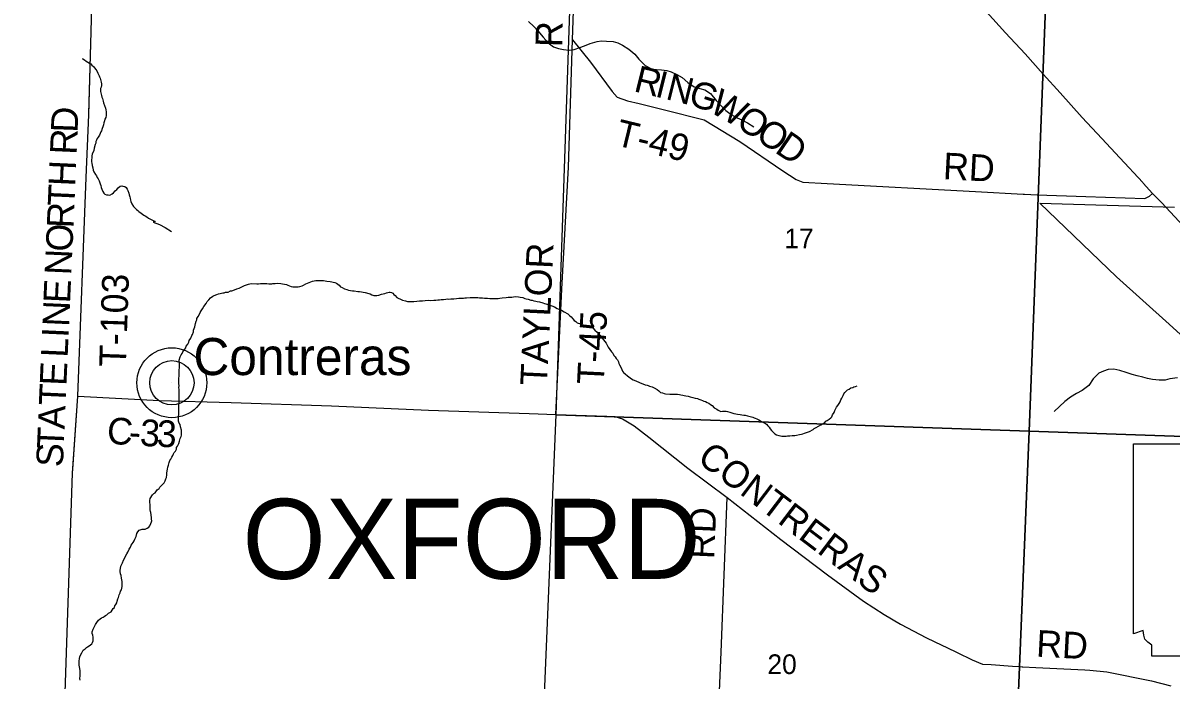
# Model space of a CAD drawing. Extents: x 1310247 to 1552180, y 377264 to 706493.
# Drawn here: x 1314817 to 1327714, y 559928 to 567316 of the extents above; entities that cross this region are included whole.
import ezdxf

# ---------------------------------------------------------------- set-up
doc = ezdxf.new("R2010")
doc.units = 0
for name, color, linetype in [('GM_X_Corporation', 7, 'Continuous'), ('GM_X_County', 7, 'Continuous'), ('GM_X_County_Road', 7, 'Continuous'), ('GM_X_County_Road_Text', 7, 'Continuous'), ('GM_X_Minor_River', 7, 'Continuous'), ('GM_X_Section', 7, 'Continuous'), ('GM_X_Section_Text', 7, 'Continuous'), ('GM_X_Township', 7, 'Continuous'), ('GM_X_Township_Road', 7, 'Continuous'), ('GM_X_Township_Road_Text', 7, 'Continuous'), ('GM_X_Township_ROW', 7, 'Continuous'), ('GM_X_Township_Text', 7, 'Continuous'), ('GM_X_Unincorporated', 7, 'Continuous'), ('GM_X_Unincorporated_Location', 7, 'Continuous'), ('GM_X_Unincorporated_Text', 7, 'Continuous'), ('GM_X_US_Route', 7, 'Continuous')]:
    doc.layers.add(name, color=color, linetype=linetype)

msp = doc.modelspace()

# ---------------------------------------------------------------- linework, layer by layer
at = {"layer": 'GM_X_Corporation'}
for points in [[(1328233, 563437), (1327694, 563930), (1327102, 564462), (1326241, 565291), (1327754, 565245)], [(1328236, 560196), (1327498, 560196), (1327498, 560322), (1327453, 560355), (1327418, 560388), (1327407, 560433), (1327400, 560485), (1327292, 560448), (1327292, 562586), (1328233, 562586)]]:
    msp.add_lwpolyline(points, dxfattribs=at)
at = {"layer": 'GM_X_County'}
msp.add_lwpolyline([(1314817, 547262), (1315032, 552495), (1315139, 555172), (1315224, 557767), (1315372, 562256), (1315433, 563119), (1315528, 565580), (1315557, 566283), (1315581, 567215), (1315719, 572433), (1315916, 578885), (1315931, 579363), (1316037, 579360), (1316426, 579347), (1316853, 579333), (1317565, 579312), (1317880, 579302), (1321364, 579198), (1328634, 578994)], dxfattribs=at)
at = {"layer": 'GM_X_County_Road'}
for points in [[(1315433, 563119), (1316349, 563073), (1317155, 563050), (1318284, 563013), (1319371, 562964), (1320505, 562924), (1320801, 562914), (1321377, 562896), (1321467, 562890), (1321553, 562866), (1321683, 562787), (1321846, 562659), (1322287, 562311), (1322726, 561982), (1323331, 561510), (1323854, 561112), (1324258, 560815), (1324492, 560666), (1324675, 560557), (1324968, 560404), (1325140, 560321), (1325195, 560294)], [(1322551, 557547), (1322580, 558402), (1322660, 560241), (1322726, 561982)], [(1325195, 560294), (1325311, 560238), (1325478, 560155), (1325597, 560108), (1325695, 560102), (1325934, 560086), (1326015, 560080), (1326041, 560078), (1326048, 560078)], [(1326048, 560078), (1326196, 560068), (1326745, 560044), (1326802, 560038), (1326994, 560019), (1327494, 559921), (1327713, 559864)]]:
    msp.add_lwpolyline(points, dxfattribs=at)
at = {"layer": 'GM_X_Minor_River'}
for points in [[(1320496, 567334), (1320555, 567277), (1320601, 567226), (1320660, 567158), (1320718, 567094), (1320775, 567049), (1320833, 567029), (1320888, 567018), (1320954, 567012), (1321010, 567019), (1321073, 567040), (1321123, 567058), (1321188, 567085), (1321267, 567109), (1321317, 567114), (1321373, 567112), (1321447, 567106), (1321498, 567091), (1321552, 567068), (1321622, 567022), (1321689, 566964), (1321736, 566909), (1321808, 566839), (1321877, 566799), (1321935, 566794), (1321989, 566790), (1322049, 566781), (1322100, 566765), (1322163, 566738), (1322221, 566702), (1322285, 566645), (1322356, 566597), (1322422, 566579), (1322477, 566566), (1322542, 566522), (1322602, 566446), (1322657, 566387), (1322711, 566331), (1322774, 566288), (1322841, 566248), (1322893, 566227), (1322956, 566195), (1323027, 566147)], [(1315481, 566916), (1315490, 566911), (1315506, 566900), (1315525, 566887), (1315545, 566877), (1315565, 566864), (1315579, 566855), (1315592, 566841), (1315608, 566828), (1315622, 566810), (1315635, 566793), (1315645, 566777), (1315658, 566752), (1315666, 566738), (1315671, 566723), (1315675, 566709), (1315682, 566695), (1315686, 566679), (1315693, 566664), (1315695, 566650), (1315700, 566632), (1315698, 566612), (1315695, 566596), (1315688, 566580), (1315686, 566564), (1315687, 566544), (1315698, 566501), (1315703, 566483), (1315709, 566467), (1315712, 566452), (1315718, 566436), (1315721, 566420), (1315734, 566387), (1315743, 566359), (1315747, 566338), (1315752, 566318), (1315753, 566288), (1315751, 566274), (1315746, 566254), (1315737, 566234), (1315733, 566214), (1315726, 566194), (1315723, 566172), (1315712, 566149), (1315708, 566129), (1315699, 566105), (1315690, 566091), (1315682, 566073), (1315675, 566053), (1315660, 566034), (1315649, 566016), (1315643, 565998), (1315636, 565984), (1315634, 565966), (1315629, 565950), (1315616, 565908), (1315611, 565884), (1315595, 565841), (1315591, 565821), (1315588, 565756), (1315592, 565738), (1315595, 565714), (1315602, 565686), (1315605, 565661), (1315613, 565643), (1315630, 565612), (1315642, 565596), (1315651, 565577), (1315663, 565563), (1315674, 565540), (1315685, 565508), (1315692, 565489), (1315696, 565465), (1315701, 565449), (1315714, 565420), (1315724, 565404), (1315737, 565391), (1315755, 565385), (1315773, 565382), (1315793, 565381), (1315818, 565394), (1315833, 565406), (1315851, 565428), (1315872, 565443), (1315885, 565461), (1315908, 565482), (1315926, 565485), (1315940, 565483), (1315962, 565476), (1315976, 565466), (1315987, 565449), (1315995, 565433), (1316006, 565402)], [(1316006, 565402), (1316009, 565382), (1316016, 565360), (1316020, 565345), (1316023, 565325), (1316029, 565309), (1316038, 565284), (1316057, 565254), (1316071, 565241), (1316092, 565220), (1316106, 565206), (1316120, 565195), (1316143, 565176), (1316159, 565168), (1316175, 565157), (1316190, 565146), (1316208, 565136), (1316228, 565123), (1316258, 565108), (1316273, 565099), (1316287, 565093), (1316303, 565084)], [(1316303, 565084), (1316281, 565076), (1316350, 565049), (1316415, 565017), (1316486, 564971)], [(1316702, 563773), (1316715, 563801), (1316720, 563814), (1316731, 563844), (1316734, 563862), (1316738, 563880), (1316747, 563898), (1316752, 563920), (1316754, 563936), (1316763, 563962), (1316768, 563980), (1316770, 563994), (1316783, 564017), (1316798, 564043), (1316807, 564059), (1316819, 564079), (1316834, 564102), (1316849, 564130), (1316875, 564163), (1316885, 564185), (1316906, 564204), (1316923, 564224), (1316948, 564243), (1316966, 564251), (1316995, 564264), (1317015, 564269), (1317033, 564276), (1317062, 564282), (1317076, 564283), (1317092, 564289), (1317123, 564291), (1317147, 564303), (1317163, 564306), (1317192, 564315), (1317218, 564328), (1317247, 564336), (1317261, 564341), (1317292, 564358), (1317306, 564364), (1317329, 564373), (1317349, 564380), (1317367, 564384), (1317385, 564385), (1317442, 564383), (1317462, 564384), (1317484, 564386), (1317516, 564387), (1317557, 564385), (1317579, 564384), (1317611, 564383), (1317625, 564385), (1317649, 564388), (1317674, 564389), (1317714, 564388), (1317732, 564383), (1317754, 564380), (1317776, 564374), (1317792, 564367), (1317828, 564354), (1317848, 564351), (1317866, 564348), (1317882, 564350), (1317908, 564351), (1317928, 564354), (1317953, 564362), (1317967, 564369), (1317996, 564382), (1318049, 564405), (1318069, 564412), (1318089, 564417), (1318106, 564421), (1318124, 564422), (1318194, 564420), (1318210, 564417), (1318232, 564414), (1318268, 564409), (1318288, 564406), (1318302, 564402), (1318320, 564399), (1318340, 564390), (1318354, 564380), (1318368, 564367), (1318383, 564351), (1318401, 564342), (1318429, 564327), (1318453, 564320), (1318475, 564313), (1318497, 564309), (1318519, 564304), (1318539, 564303), (1318579, 564298), (1318599, 564297), (1318621, 564294), (1318639, 564290), (1318659, 564287), (1318703, 564273), (1318717, 564269), (1318737, 564260), (1318757, 564253), (1318773, 564253), (1318791, 564252)], [(1318791, 564252), (1318815, 564257), (1318844, 564267), (1318880, 564275), (1318901, 564281), (1318929, 564288), (1318943, 564289), (1318957, 564287), (1318971, 564278), (1318981, 564264), (1318996, 564253), (1319018, 564230), (1319032, 564222), (1319059, 564209), (1319079, 564200), (1319115, 564191), (1319137, 564186), (1319159, 564183), (1319208, 564186), (1319240, 564187), (1319270, 564192), (1319306, 564192), (1319335, 564195), (1319371, 564198), (1319399, 564197), (1319432, 564200), (1319456, 564199), (1319478, 564202), (1319494, 564204), (1319516, 564207), (1319539, 564208), (1319567, 564211), (1319583, 564213), (1319601, 564212), (1319623, 564214), (1319642, 564215), (1319656, 564214), (1319688, 564217), (1319712, 564221), (1319736, 564222), (1319765, 564223), (1319781, 564224), (1319799, 564226), (1319839, 564228), (1319855, 564228), (1319872, 564229), (1319906, 564228), (1319926, 564229), (1319946, 564227), (1319978, 564225), (1320002, 564223), (1320036, 564221), (1320061, 564219), (1320081, 564218), (1320113, 564217), (1320139, 564220), (1320155, 564219), (1320175, 564221), (1320200, 564226), (1320246, 564230), (1320266, 564232), (1320281, 564233), (1320307, 564234), (1320329, 564238), (1320355, 564241), (1320383, 564238), (1320403, 564235), (1320433, 564228), (1320455, 564219), (1320469, 564215), (1320493, 564210), (1320521, 564199), (1320535, 564198), (1320557, 564193), (1320577, 564187), (1320593, 564184), (1320619, 564179), (1320655, 564170), (1320677, 564163), (1320717, 564150), (1320737, 564145), (1320759, 564134), (1320786, 564125), (1320818, 564106), (1320836, 564099), (1320866, 564086), (1320895, 564067), (1320939, 564044), (1320958, 564027), (1320974, 564012), (1320995, 563989), (1321007, 563971), (1321027, 563958), (1321044, 563943), (1321080, 563932), (1321110, 563921), (1321130, 563916), (1321158, 563911), (1321178, 563907), (1321206, 563898), (1321220, 563887)], [(1321220, 563887), (1321241, 563864), (1321266, 563841), (1321282, 563820), (1321307, 563797), (1321321, 563777), (1321340, 563754), (1321353, 563734), (1321369, 563715), (1321378, 563692), (1321390, 563670), (1321411, 563645), (1321428, 563620), (1321442, 563602), (1321455, 563579), (1321471, 563562), (1321482, 563544), (1321494, 563530), (1321505, 563505), (1321510, 563489), (1321518, 563474), (1321535, 563438), (1321546, 563419), (1321552, 563403), (1321563, 563388), (1321583, 563370), (1321606, 563349), (1321622, 563338), (1321636, 563325), (1321654, 563315), (1321673, 563302), (1321703, 563291), (1321741, 563274), (1321805, 563249), (1321827, 563244), (1321840, 563240), (1321854, 563233), (1321886, 563224), (1321908, 563213), (1321940, 563196), (1321961, 563179), (1321979, 563163), (1322001, 563156), (1322019, 563149), (1322035, 563145), (1322085, 563143), (1322131, 563143), (1322169, 563142), (1322192, 563139), (1322208, 563135), (1322228, 563132), (1322244, 563127), (1322264, 563123), (1322288, 563120), (1322312, 563113), (1322341, 563106), (1322369, 563097), (1322393, 563092), (1322411, 563086), (1322431, 563077), (1322451, 563072), (1322467, 563063), (1322483, 563059), (1322501, 563050), (1322521, 563040), (1322540, 563027), (1322558, 563014), (1322583, 562989), (1322597, 562983), (1322613, 562974), (1322627, 562961), (1322641, 562955), (1322658, 562948), (1322675, 562950), (1322699, 562951), (1322717, 562950), (1322733, 562948), (1322757, 562941), (1322801, 562927), (1322825, 562922), (1322845, 562918), (1322873, 562913), (1322891, 562910), (1322913, 562907), (1322931, 562905), (1322955, 562900), (1322971, 562897), (1322985, 562893), (1323015, 562884), (1323029, 562877), (1323043, 562873), (1323060, 562864), (1323084, 562855), (1323114, 562836), (1323157, 562814), (1323171, 562804), (1323185, 562787), (1323198, 562773), (1323210, 562754), (1323225, 562734), (1323262, 562696)], [(1316026, 561424), (1316031, 561444), (1316056, 561475), (1316064, 561493), (1316073, 561513), (1316080, 561527), (1316088, 561541), (1316095, 561575), (1316108, 561594), (1316121, 561612), (1316135, 561618), (1316155, 561623), (1316170, 561624), (1316190, 561626), (1316210, 561637), (1316229, 561649), (1316243, 561664), (1316254, 561688), (1316261, 561706), (1316263, 561720), (1316262, 561736), (1316260, 561754), (1316257, 561786), (1316254, 561811), (1316251, 561825), (1316247, 561843), (1316247, 561881), (1316245, 561897), (1316242, 561928), (1316243, 561948), (1316247, 561968), (1316273, 562011), (1316286, 562025), (1316300, 562034), (1316323, 562066), (1316348, 562081), (1316354, 562097), (1316388, 562132), (1316404, 562145), (1316415, 562169), (1316422, 562191), (1316429, 562205), (1316432, 562237), (1316434, 562255), (1316437, 562279), (1316440, 562299), (1316445, 562321), (1316451, 562345), (1316460, 562375), (1316467, 562395), (1316476, 562413), (1316489, 562436), (1316499, 562454), (1316508, 562472), (1316517, 562488), (1316529, 562503), (1316540, 562525), (1316543, 562543), (1316551, 562557), (1316566, 562587), (1316575, 562614), (1316584, 562646), (1316593, 562668), (1316596, 562682), (1316598, 562700), (1316599, 562738), (1316587, 562775), (1316583, 562801), (1316572, 562816), (1316562, 562838), (1316563, 562866), (1316564, 562890), (1316567, 562910), (1316568, 562951), (1316567, 562967), (1316568, 563017), (1316567, 563031), (1316570, 563049), (1316571, 563101), (1316570, 563124), (1316573, 563144), (1316572, 563182), (1316570, 563196), (1316569, 563218), (1316570, 563238), (1316569, 563262), (1316573, 563405), (1316572, 563419), (1316574, 563435), (1316574, 563477), (1316573, 563526), (1316583, 563562), (1316593, 563583), (1316604, 563601), (1316613, 563617), (1316646, 563664), (1316651, 563684), (1316670, 563706), (1316679, 563727), (1316685, 563745), (1316702, 563773)], [(1327787, 563326), (1327701, 563314), (1327647, 563301), (1327579, 563299), (1327505, 563307), (1327449, 563320), (1327397, 563332), (1327332, 563347), (1327278, 563363), (1327209, 563386), (1327137, 563408), (1327070, 563422), (1327008, 563419), (1326955, 563401), (1326904, 563378), (1326839, 563315), (1326789, 563240), (1326714, 563184), (1326651, 563150), (1326586, 563109), (1326521, 563061), (1326461, 563004), (1326402, 562946)], [(1323262, 562696), (1323280, 562687), (1323306, 562678), (1323328, 562674), (1323342, 562671), (1323366, 562670), (1323390, 562672), (1323405, 562673), (1323433, 562674), (1323457, 562677), (1323487, 562678), (1323505, 562682), (1323540, 562689), (1323562, 562694), (1323579, 562697), (1323595, 562703), (1323609, 562706), (1323631, 562716), (1323652, 562721), (1323695, 562744), (1323703, 562757), (1323726, 562767), (1323755, 562782), (1323779, 562799), (1323824, 562824), (1323837, 562839), (1323851, 562847), (1323872, 562862), (1323891, 562876), (1323903, 562889), (1323912, 562909), (1323929, 562937), (1323938, 562960), (1323957, 562998), (1323972, 563016), (1323987, 563039), (1323995, 563057), (1324006, 563077), (1324015, 563097), (1324023, 563114), (1324030, 563128), (1324039, 563146), (1324051, 563162), (1324064, 563175), (1324078, 563191), (1324097, 563200), (1324117, 563214), (1324138, 563219), (1324152, 563225), (1324168, 563230), (1324187, 563236)], [(1315458, 559927), (1315457, 559947), (1315458, 559977), (1315460, 559991), (1315459, 560017), (1315460, 560033), (1315457, 560058), (1315451, 560078), (1315448, 560094), (1315449, 560122), (1315449, 560142), (1315452, 560170), (1315455, 560191), (1315464, 560208), (1315479, 560234), (1315494, 560264), (1315516, 560281), (1315529, 560295), (1315543, 560300), (1315562, 560312), (1315589, 560335), (1315599, 560351), (1315606, 560370), (1315607, 560409), (1315600, 560433), (1315593, 560453), (1315593, 560469), (1315606, 560499), (1315632, 560553), (1315645, 560574), (1315664, 560600), (1315685, 560617), (1315699, 560627), (1315716, 560636), (1315730, 560644), (1315744, 560653), (1315759, 560661), (1315779, 560680), (1315806, 560697), (1315830, 560731), (1315844, 560744), (1315849, 560764), (1315859, 560778), (1315870, 560796), (1315875, 560814), (1315881, 560840), (1315890, 560858), (1315899, 560885), (1315908, 560909), (1315913, 560927), (1315925, 560941), (1315928, 560963), (1315931, 560981), (1315932, 561037), (1315929, 561055), (1315922, 561074), (1315918, 561102), (1315911, 561124), (1315908, 561147), (1315910, 561165), (1315911, 561183), (1315916, 561209), (1315933, 561246), (1315946, 561276), (1315961, 561304), (1315970, 561320), (1315983, 561349), (1315996, 561367), (1316009, 561399), (1316026, 561424)]]:
    msp.add_lwpolyline(points, dxfattribs=at)
at = {"layer": 'GM_X_Section'}
for points in [[(1320986, 568231), (1326325, 568080), (1326120, 562725), (1320806, 562911)], [(1326325, 568080), (1331631, 567853), (1331441, 562542), (1326120, 562725)], [(1320806, 562911), (1326120, 562725), (1325904, 557427), (1320586, 557607)], [(1326120, 562725), (1331441, 562542), (1331238, 557204), (1325904, 557427)]]:
    msp.add_lwpolyline(points, close=True, dxfattribs=at)
at = {"layer": 'GM_X_Township'}
msp.add_lwpolyline([(1314817, 547262), (1315032, 552495), (1315139, 555172), (1315224, 557767), (1315372, 562256), (1315433, 563119), (1315528, 565580), (1315557, 566283), (1315581, 567215), (1315719, 572433), (1315916, 578885), (1315931, 579363), (1316037, 579360), (1316426, 579347), (1316853, 579333), (1317565, 579312), (1317880, 579302), (1321364, 579198), (1328634, 578994)], dxfattribs=at)
at = {"layer": 'GM_X_Township_Road'}
for points in [[(1320801, 562914), (1320869, 564325), (1320944, 565696), (1320990, 567126), (1321013, 567782), (1321028, 568248), (1321062, 569144), (1321090, 569911), (1321154, 571758), (1321182, 572551), (1321152, 573420), (1321213, 575075), (1321215, 575118)], [(1320990, 567126), (1321193, 566874), (1321437, 566546), (1321492, 566480), (1321608, 566441), (1321738, 566411), (1322024, 566339), (1322468, 566228), (1322871, 565983), (1323352, 565655), (1323501, 565557), (1323579, 565527), (1323852, 565513), (1325516, 565422), (1326054, 565391)], [(1315433, 563119), (1315528, 565580), (1315557, 566283), (1315557, 566293)], [(1326054, 565391), (1326067, 565390), (1326211, 565385)], [(1326211, 565385), (1326757, 565366), (1327419, 565342), (1327472, 565370), (1327506, 565399)], [(1315375, 562301), (1315433, 563119)]]:
    msp.add_lwpolyline(points, dxfattribs=at)
at = {"layer": 'GM_X_Township_ROW'}
for points in [[(1315557, 566293), (1315581, 567215)], [(1315032, 552495), (1315139, 555172), (1315224, 557767), (1315372, 562256), (1315375, 562301)]]:
    msp.add_lwpolyline(points, dxfattribs=at)
at = {"layer": 'GM_X_Unincorporated'}
for radius in [393, 249]:
    msp.add_circle((1316489, 563271), radius, dxfattribs=at)
at = {"layer": 'GM_X_Unincorporated_Location'}
msp.add_line((1316489, 563271), (1316489, 563271), dxfattribs=at)
at = {"layer": 'GM_X_US_Route'}
for points in [[(1327402, 565514), (1327396, 565521), (1327137, 565799), (1326937, 566016), (1326715, 566255), (1326467, 566532), (1326277, 566740), (1326075, 566968), (1325855, 567205), (1325640, 567441)], [(1327506, 565399), (1327402, 565514)], [(1327574, 565330), (1327506, 565399)], [(1330440, 562509), (1330411, 562537), (1330197, 562735), (1330001, 562919), (1329816, 563100), (1329620, 563281), (1329439, 563456), (1329278, 563612), (1329095, 563786), (1328899, 563976), (1328679, 564194), (1328444, 564422), (1328225, 564643), (1328122, 564748), (1327851, 565035), (1327609, 565294), (1327574, 565330)]]:
    msp.add_lwpolyline(points, dxfattribs=at)

# ---------------------------------------------------------------- texts
at = {"layer": 'GM_X_County_Road_Text'}
for s, rotation, p in [('C', 356.4304, (1315754, 562586)), ('3', 356.8277, (1316125, 562563)), ('3', 357.8952, (1316315, 562552)), ('-', 356.5303, (1316000, 562570)), ('CONTRERAS', 322.8073, (1322377, 562391)), ('RD', 87.5318, (1322581, 561285)), ('RD', 357.0388, (1326194, 560192))]:
    msp.add_text(s, height=300, rotation=rotation, dxfattribs=at).set_placement(p)
at = {"layer": 'GM_X_Section_Text'}
for s, p in [('17', (1323370, 564783)), ('20', (1323180, 559996))]:
    msp.add_text(s, height=221, rotation=0, dxfattribs=at).set_placement(p)
at = {"layer": 'GM_X_Township_Road_Text'}
for s, rotation, p in [('R', 88.4689, (1320873, 567042)), ('R', 346.0378, (1321667, 566551)), ('I', 346.03, (1321906, 566492)), ('N', 345.9852, (1322025, 566462)), ('G', 342.365, (1322277, 566400)), ('W', 330.5912, (1322513, 566326)), ('D', 88.0355, (1315430, 566080)), ('O', 327.1367, (1322812, 566158)), ('T-49', 346.3813, (1321457, 565945)), ('O', 325.9141, (1323032, 566016)), ('R', 87.4709, (1315419, 565831)), ('D', 325.8824, (1323251, 565868)), ('RD', 357.0388, (1325147, 565560)), ('H', 87.464, (1315403, 565475)), ('T', 87.4636, (1315394, 565251)), ('R', 87.464, (1315383, 565005)), ('O', 87.464, (1315371, 564741)), ('TAYLOR', 87.2896, (1320702, 563234)), ('N', 87.4638, (1315359, 564477)), ('E', 87.4639, (1315345, 564161)), ('T-103', 88.0347, (1315972, 563445)), ('N', 87.4638, (1315334, 563897)), ('T-45', 87.1729, (1321340, 563247)), ('L', 87.4636, (1315318, 563550)), ('I', 87.4642, (1315328, 563774)), ('E', 87.4639, (1315304, 563233)), ('T', 87.4639, (1315294, 563009)), ('A', 87.464, (1315283, 562745)), ('T', 87.4636, (1315273, 562521)), ('S', 87.464, (1315264, 562319))]:
    msp.add_text(s, height=300, rotation=rotation, dxfattribs=at).set_placement(p)
at = {"layer": 'GM_X_Township_Text'}
msp.add_text('OXFORD', height=900, rotation=0, dxfattribs=at).set_placement((1317282, 561066))
at = {"layer": 'GM_X_Unincorporated_Text'}
msp.add_text('Contreras', height=417, rotation=0, dxfattribs=at).set_placement((1316732, 563357))

doc.saveas('drawing.dxf')
